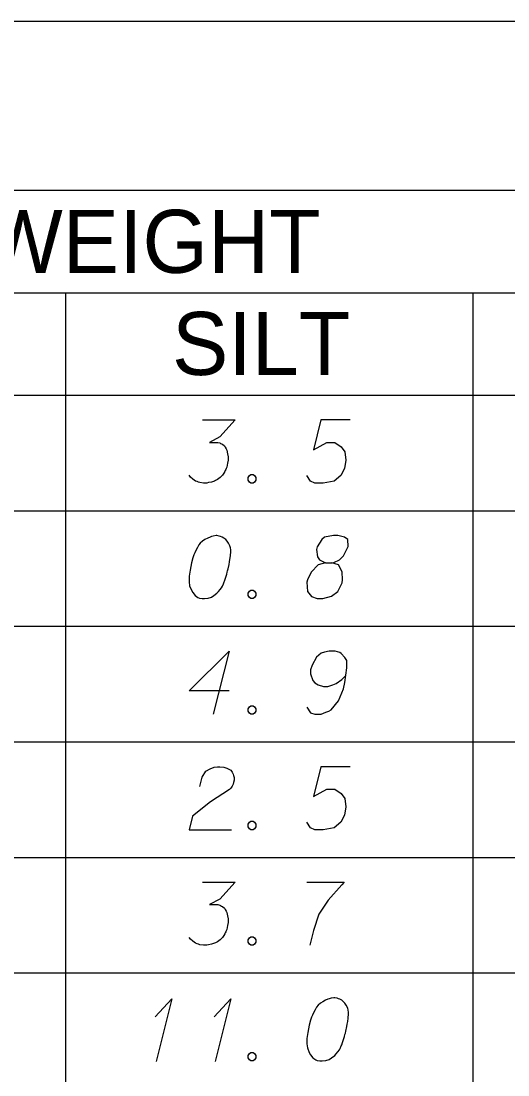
# Model space of a CAD drawing. Extents: x 2074207 to 2076812, y 516372 to 523312.
# Drawn here: x 2076584.7 to 2076621.8, y 518799.6 to 518879.8 of the extents above; entities that cross this region are included whole.
import ezdxf

# ---------------------------------------------------------------- set-up
doc = ezdxf.new("R2010")
doc.units = 0
for name, color, linetype in [('Prop DirtTable_ Soil Test Results - Outline (Major)', 7, 'Continuous'), ('Prop DirtTable_ Soil Test Results - Outline (Minor)', 7, 'Continuous'), ('Prop DirtTable_ Soil Test Results - Tx (Header - Small)', 7, 'Continuous'), ('Prop DirtTable_ Soil Test Results - Tx (Sample Data)', 7, 'Continuous')]:
    doc.layers.add(name, color=color, linetype=linetype)

msp = doc.modelspace()

# ---------------------------------------------------------------- linework, layer by layer
at = {"layer": 'Prop DirtTable_ Soil Test Results - Outline (Major)'}
for p, q in [((2076260.609, 518879.828), (2076811.903, 518879.828)), ((2076260.609, 518851.343), (2076811.903, 518851.343)), ((2076260.609, 518851.343), (2076811.903, 518851.343))]:
    msp.add_line(p, q, dxfattribs=at)
at = {"layer": 'Prop DirtTable_ Soil Test Results - Outline (Minor)'}
for p, q in [((2076260.609, 518866.943), (2076811.903, 518866.943)), ((2076526.074, 518859.143), (2076731.93, 518859.143)), ((2076588.114, 518859.143), (2076588.114, 518842.543)), ((2076619.134, 518842.543), (2076619.134, 518859.143)), ((2076260.609, 518842.543), (2076811.903, 518842.543)), ((2076260.609, 518842.543), (2076811.903, 518842.543)), ((2076588.114, 518842.543), (2076588.114, 518833.743)), ((2076619.134, 518833.743), (2076619.134, 518842.543)), ((2076260.609, 518833.743), (2076811.903, 518833.743)), ((2076260.609, 518833.743), (2076811.903, 518833.743)), ((2076588.114, 518833.743), (2076588.114, 518824.943)), ((2076619.134, 518824.943), (2076619.134, 518833.743)), ((2076260.609, 518824.943), (2076811.903, 518824.943)), ((2076260.609, 518824.943), (2076811.903, 518824.943)), ((2076588.114, 518824.943), (2076588.114, 518816.143)), ((2076619.134, 518816.143), (2076619.134, 518824.943)), ((2076260.609, 518816.143), (2076811.903, 518816.143)), ((2076260.609, 518816.143), (2076811.903, 518816.143)), ((2076588.114, 518816.143), (2076588.114, 518807.343)), ((2076619.134, 518807.343), (2076619.134, 518816.143)), ((2076260.609, 518807.343), (2076811.903, 518807.343)), ((2076260.609, 518807.343), (2076811.903, 518807.343)), ((2076588.114, 518807.343), (2076588.114, 518798.543)), ((2076619.134, 518798.543), (2076619.134, 518807.343))]:
    msp.add_line(p, q, dxfattribs=at)
at = {"layer": 'Prop DirtTable_ Soil Test Results - Tx (Sample Data)'}
for points in [[(2076598.539, 518849.45), (2076601.008, 518849.45), (2076599.844, 518848.165), (2076599.068, 518847.749), (2076599.703, 518847.749), (2076599.844, 518847.711), (2076599.914, 518847.673), (2076599.985, 518847.635), (2076600.055, 518847.598), (2076600.197, 518847.484), (2076600.267, 518847.371), (2076600.338, 518847.258), (2076600.373, 518847.144), (2076600.443, 518846.88), (2076600.479, 518846.653), (2076600.479, 518846.539), (2076600.479, 518846.388), (2076600.443, 518846.161), (2076600.408, 518846.01), (2076600.373, 518845.859), (2076600.338, 518845.746), (2076600.302, 518845.67), (2076600.267, 518845.595), (2076600.232, 518845.519), (2076600.161, 518845.406), (2076600.055, 518845.254), (2076599.95, 518845.141), (2076599.879, 518845.065), (2076599.773, 518844.99), (2076599.667, 518844.914), (2076599.526, 518844.839), (2076599.456, 518844.801), (2076599.209, 518844.725), (2076598.997, 518844.687), (2076598.856, 518844.65), (2076598.609, 518844.65), (2076598.327, 518844.687), (2076598.221, 518844.725), (2076598.115, 518844.763), (2076598.009, 518844.801), (2076597.904, 518844.876), (2076597.798, 518844.952), (2076597.621, 518845.103), (2076597.516, 518845.254)], [(2076609.756, 518849.45), (2076607.534, 518849.45), (2076606.969, 518847.182), (2076607.992, 518847.749), (2076608.592, 518847.749), (2076609.086, 518847.409), (2076609.368, 518847.031), (2076609.439, 518846.388), (2076609.333, 518845.746), (2076609.051, 518845.217), (2076608.557, 518844.801), (2076607.71, 518844.65), (2076607.075, 518844.65), (2076606.758, 518844.801), (2076606.476, 518845.217)], [(2076602.207, 518845.292), (2076602.384, 518845.292), (2076602.489, 518845.217), (2076602.595, 518845.065), (2076602.595, 518844.876), (2076602.489, 518844.725), (2076602.384, 518844.65), (2076602.207, 518844.65), (2076602.101, 518844.725), (2076601.996, 518844.876), (2076601.996, 518845.065), (2076602.101, 518845.217), (2076602.207, 518845.292)], [(2076599.632, 518840.65), (2076599.562, 518840.65), (2076599.35, 518840.612), (2076599.209, 518840.574), (2076599.103, 518840.536), (2076598.927, 518840.461), (2076598.715, 518840.347), (2076598.539, 518840.234), (2076598.362, 518840.083), (2076598.256, 518839.932), (2076598.151, 518839.743), (2076598.045, 518839.554), (2076597.939, 518839.327), (2076597.868, 518839.176), (2076597.798, 518838.949), (2076597.692, 518838.571), (2076597.586, 518838.004), (2076597.516, 518837.55), (2076597.516, 518837.135), (2076597.551, 518836.832), (2076597.692, 518836.492), (2076597.798, 518836.303), (2076597.974, 518836.076), (2076598.186, 518835.925), (2076598.292, 518835.887), (2076598.503, 518835.85), (2076598.68, 518835.85), (2076598.962, 518835.887), (2076599.209, 518835.963), (2076599.385, 518836.076), (2076599.632, 518836.265), (2076599.738, 518836.379), (2076599.879, 518836.53), (2076599.985, 518836.681), (2076600.055, 518836.795), (2076600.126, 518836.983), (2076600.161, 518837.059), (2076600.232, 518837.248), (2076600.302, 518837.475), (2076600.373, 518837.702), (2076600.408, 518837.853), (2076600.443, 518837.966), (2076600.479, 518838.117), (2076600.549, 518838.458), (2076600.585, 518838.646), (2076600.62, 518838.835), (2076600.655, 518839.1), (2076600.69, 518839.44), (2076600.69, 518839.554), (2076600.655, 518839.705), (2076600.62, 518839.856), (2076600.514, 518840.083), (2076600.408, 518840.234), (2076600.302, 518840.347), (2076600.161, 518840.461), (2076600.02, 518840.536), (2076599.914, 518840.574), (2076599.809, 518840.612), (2076599.632, 518840.65)], [(2076607.887, 518838.571), (2076608.38, 518838.571), (2076608.522, 518838.609), (2076608.945, 518838.798), (2076609.262, 518839.1), (2076609.615, 518839.818), (2076609.58, 518840.347), (2076609.333, 518840.536), (2076608.839, 518840.65), (2076608.486, 518840.65), (2076607.816, 518840.536), (2076607.604, 518840.347), (2076607.252, 518839.78), (2076607.216, 518839.591), (2076607.287, 518839.024), (2076607.428, 518838.798), (2076607.887, 518838.571), (2076607.322, 518838.42), (2076606.793, 518837.853), (2076606.511, 518837.286), (2076606.476, 518837.097), (2076606.511, 518836.379), (2076606.828, 518836.001), (2076607.252, 518835.85), (2076607.675, 518835.85), (2076608.345, 518836.039), (2076608.839, 518836.379), (2076609.157, 518837.059), (2076609.192, 518837.286), (2076609.157, 518837.891), (2076608.874, 518838.42), (2076608.38, 518838.571)], [(2076602.207, 518836.492), (2076602.384, 518836.492), (2076602.489, 518836.417), (2076602.595, 518836.265), (2076602.595, 518836.076), (2076602.489, 518835.925), (2076602.384, 518835.85), (2076602.207, 518835.85), (2076602.101, 518835.925), (2076601.996, 518836.076), (2076601.996, 518836.265), (2076602.101, 518836.417), (2076602.207, 518836.492)], [(2076600.549, 518828.826), (2076597.516, 518828.826), (2076600.549, 518831.85), (2076599.35, 518827.05)], [(2076606.476, 518827.579), (2076606.758, 518827.163), (2076607.075, 518827.05), (2076607.569, 518827.05), (2076607.922, 518827.201), (2076608.134, 518827.276), (2076608.31, 518827.39), (2076608.874, 518828.07), (2076609.262, 518828.977), (2076609.368, 518829.469), (2076609.509, 518830.565), (2076609.509, 518831.132), (2076609.368, 518831.358), (2076609.086, 518831.661), (2076608.98, 518831.736), (2076608.627, 518831.85), (2076608.169, 518831.85), (2076607.816, 518831.774), (2076607.569, 518831.698), (2076607.216, 518831.396), (2076606.864, 518830.791), (2076606.758, 518830.413), (2076606.758, 518830.111), (2076606.934, 518829.62), (2076607.075, 518829.431), (2076607.322, 518829.28), (2076607.746, 518829.166), (2076608.063, 518829.166), (2076608.451, 518829.28), (2076608.698, 518829.393), (2076609.121, 518829.695), (2076609.333, 518829.884), (2076609.439, 518829.998)], [(2076602.207, 518827.692), (2076602.384, 518827.692), (2076602.489, 518827.617), (2076602.595, 518827.465), (2076602.595, 518827.276), (2076602.489, 518827.125), (2076602.384, 518827.05), (2076602.207, 518827.05), (2076602.101, 518827.125), (2076601.996, 518827.276), (2076601.996, 518827.465), (2076602.101, 518827.617), (2076602.207, 518827.692)], [(2076598.327, 518821.538), (2076598.503, 518822.256), (2076598.786, 518822.709), (2076599.103, 518822.898), (2076599.42, 518823.012), (2076599.667, 518823.05), (2076599.844, 518823.05), (2076600.161, 518823.012), (2076600.373, 518822.936), (2076600.479, 518822.898), (2076600.69, 518822.785), (2076600.796, 518822.634), (2076600.867, 518822.483), (2076600.902, 518822.369), (2076600.937, 518822.218), (2076600.937, 518822.029), (2076600.902, 518821.84), (2076600.867, 518821.727), (2076600.796, 518821.576), (2076600.69, 518821.424), (2076600.585, 518821.311), (2076599.138, 518820.366), (2076597.763, 518819.27), (2076597.516, 518818.25), (2076600.726, 518818.25)], [(2076609.756, 518823.05), (2076607.534, 518823.05), (2076606.969, 518820.782), (2076607.992, 518821.349), (2076608.592, 518821.349), (2076609.086, 518821.009), (2076609.368, 518820.631), (2076609.439, 518819.988), (2076609.333, 518819.346), (2076609.051, 518818.817), (2076608.557, 518818.401), (2076607.71, 518818.25), (2076607.075, 518818.25), (2076606.758, 518818.401), (2076606.476, 518818.817)], [(2076602.207, 518818.892), (2076602.384, 518818.892), (2076602.489, 518818.817), (2076602.595, 518818.665), (2076602.595, 518818.476), (2076602.489, 518818.325), (2076602.384, 518818.25), (2076602.207, 518818.25), (2076602.101, 518818.325), (2076601.996, 518818.476), (2076601.996, 518818.665), (2076602.101, 518818.817), (2076602.207, 518818.892)], [(2076598.539, 518814.25), (2076601.008, 518814.25), (2076599.844, 518812.965), (2076599.068, 518812.549), (2076599.703, 518812.549), (2076599.844, 518812.511), (2076599.914, 518812.473), (2076599.985, 518812.435), (2076600.055, 518812.398), (2076600.197, 518812.284), (2076600.267, 518812.171), (2076600.338, 518812.058), (2076600.373, 518811.944), (2076600.443, 518811.68), (2076600.479, 518811.453), (2076600.479, 518811.339), (2076600.479, 518811.188), (2076600.443, 518810.961), (2076600.408, 518810.81), (2076600.373, 518810.659), (2076600.338, 518810.546), (2076600.302, 518810.47), (2076600.267, 518810.395), (2076600.232, 518810.319), (2076600.161, 518810.206), (2076600.055, 518810.054), (2076599.95, 518809.941), (2076599.879, 518809.865), (2076599.773, 518809.79), (2076599.667, 518809.714), (2076599.526, 518809.639), (2076599.456, 518809.601), (2076599.209, 518809.525), (2076598.997, 518809.487), (2076598.856, 518809.45), (2076598.609, 518809.45), (2076598.327, 518809.487), (2076598.221, 518809.525), (2076598.115, 518809.563), (2076598.009, 518809.601), (2076597.904, 518809.676), (2076597.798, 518809.752), (2076597.621, 518809.903), (2076597.516, 518810.054)], [(2076606.476, 518814.25), (2076609.298, 518814.25), (2076609.121, 518814.061), (2076608.098, 518812.889), (2076607.393, 518811.831), (2076606.969, 518810.583), (2076606.687, 518809.45)], [(2076602.207, 518810.092), (2076602.384, 518810.092), (2076602.489, 518810.017), (2076602.595, 518809.865), (2076602.595, 518809.676), (2076602.489, 518809.525), (2076602.384, 518809.45), (2076602.207, 518809.45), (2076602.101, 518809.525), (2076601.996, 518809.676), (2076601.996, 518809.865), (2076602.101, 518810.017), (2076602.207, 518810.092)], [(2076594.94, 518804.013), (2076596.21, 518805.374), (2076595.011, 518800.612)], [(2076599.42, 518804.013), (2076600.69, 518805.374), (2076599.491, 518800.612)], [(2076608.592, 518805.45), (2076608.522, 518805.45), (2076608.31, 518805.412), (2076608.169, 518805.374), (2076608.063, 518805.336), (2076607.887, 518805.261), (2076607.675, 518805.147), (2076607.499, 518805.034), (2076607.322, 518804.883), (2076607.216, 518804.732), (2076607.111, 518804.543), (2076607.005, 518804.354), (2076606.899, 518804.127), (2076606.828, 518803.976), (2076606.758, 518803.749), (2076606.652, 518803.371), (2076606.546, 518802.804), (2076606.476, 518802.35), (2076606.476, 518801.935), (2076606.511, 518801.632), (2076606.652, 518801.292), (2076606.758, 518801.103), (2076606.934, 518800.876), (2076607.146, 518800.725), (2076607.252, 518800.687), (2076607.463, 518800.65), (2076607.64, 518800.65), (2076607.922, 518800.687), (2076608.169, 518800.763), (2076608.345, 518800.876), (2076608.592, 518801.065), (2076608.698, 518801.179), (2076608.839, 518801.33), (2076608.945, 518801.481), (2076609.015, 518801.595), (2076609.086, 518801.783), (2076609.121, 518801.859), (2076609.192, 518802.048), (2076609.262, 518802.275), (2076609.333, 518802.502), (2076609.368, 518802.653), (2076609.403, 518802.766), (2076609.439, 518802.917), (2076609.509, 518803.258), (2076609.545, 518803.446), (2076609.58, 518803.635), (2076609.615, 518803.9), (2076609.65, 518804.24), (2076609.65, 518804.354), (2076609.615, 518804.505), (2076609.58, 518804.656), (2076609.474, 518804.883), (2076609.368, 518805.034), (2076609.262, 518805.147), (2076609.121, 518805.261), (2076608.98, 518805.336), (2076608.874, 518805.374), (2076608.769, 518805.412), (2076608.592, 518805.45)], [(2076602.207, 518801.292), (2076602.384, 518801.292), (2076602.489, 518801.217), (2076602.595, 518801.065), (2076602.595, 518800.876), (2076602.489, 518800.725), (2076602.384, 518800.65), (2076602.207, 518800.65), (2076602.101, 518800.725), (2076601.996, 518800.876), (2076601.996, 518801.065), (2076602.101, 518801.217), (2076602.207, 518801.292)]]:
    msp.add_lwpolyline(points, dxfattribs=at)

# ---------------------------------------------------------------- texts
at = {"layer": 'Prop DirtTable_ Soil Test Results - Tx (Header - Small)'}
for s, height, p in [('% BY WEIGHT', 4.79998, (2076564.009, 518860.653)), ('SILT', 4.8, (2076596.215, 518852.878))]:
    msp.add_text(s, height=height, dxfattribs=at).set_placement(p)

doc.saveas('drawing.dxf')
